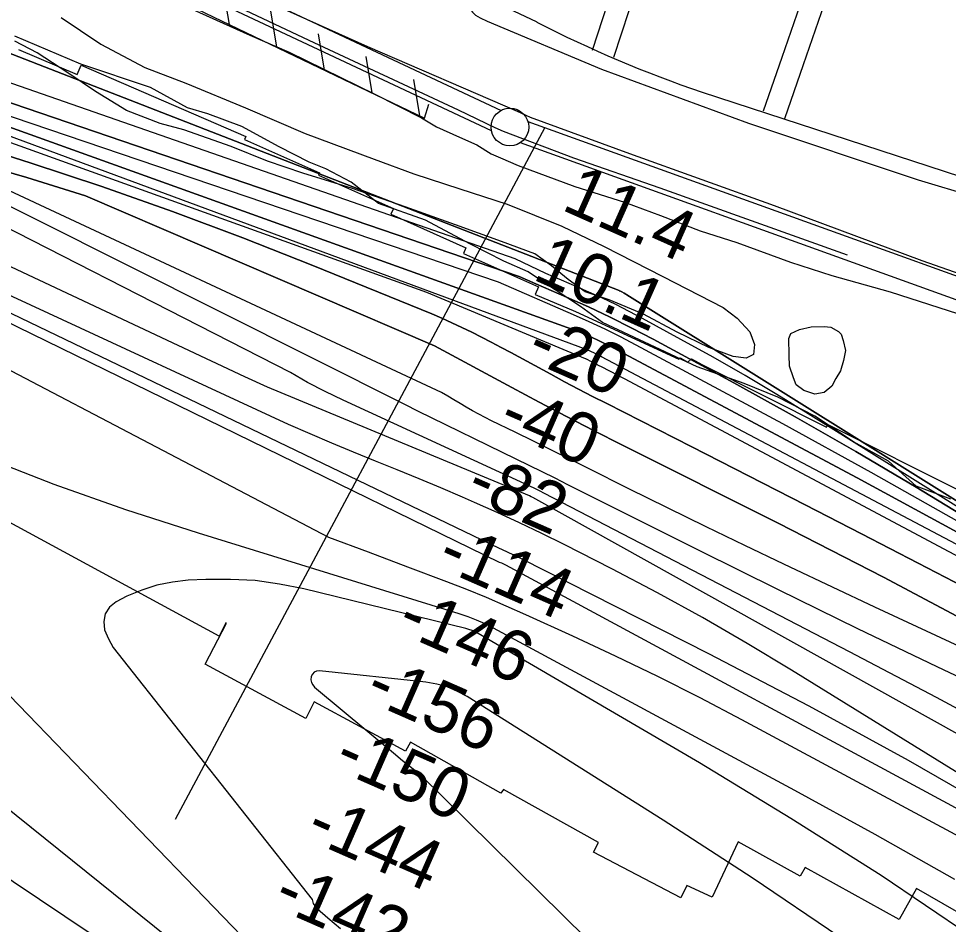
# Model space of a CAD drawing. Extents: x 3625074 to 3663148, y 511451 to 537151.
# Drawn here: x 3656524 to 3657757, y 531296 to 532497 of the extents above; entities that cross this region are included whole.
import ezdxf

# ---------------------------------------------------------------- set-up
doc = ezdxf.new("R2010")
doc.units = 0
for name, color, linetype in [('V-FLOD-BASE', 7, 'Continuous'), ('V-LEVE-TOET', 7, 'Continuous'), ('V-RIVR-EDGE', 7, 'Continuous'), ('V-RIVR-RANG', 7, 'Continuous'), ('V-ROAD-CNTR', 7, 'Continuous'), ('V-RRAP-FSHR', 7, 'Continuous'), ('V-RRAP-RVMT', 7, 'Continuous'), ('V-SITE-VEGE', 7, 'Continuous'), ('V-SURV-LINE', 7, 'Continuous'), ('V-TOPO-DPTH', 7, 'Continuous'), ('V-TOPO-MAJR', 7, 'Continuous'), ('V-TOPO-MINR', 7, 'Continuous'), ('V-TOPO-WATR', 7, 'Continuous')]:
    doc.layers.add(name, color=color, linetype=linetype)

msp = doc.modelspace()

# ---------------------------------------------------------------- linework, layer by layer
at = {"layer": 'V-FLOD-BASE'}
msp.add_lwpolyline([(3656748, 532544.9), (3656908.7, 532468.5), (3657106.9, 532376.3), (3657155.5, 532352.7), (3657166.7, 532347.9), (3657260, 532312.5), (3657374.5, 532272.7), (3657622.9, 532184)], dxfattribs=at)
at = {"layer": 'V-LEVE-TOET'}
for points in [[(3656734.2, 532688.2), (3656905.3, 532611.3), (3657111.8, 532519.1), (3657119.4, 532512.5), (3657123, 532509.5), (3657125.9, 532505.9), (3657130, 532501.7), (3657136.2, 532498.4), (3657145.3, 532493.7), (3657297, 532430.1), (3657491.9, 532358.8), (3657717, 532283.6), (3657864.8, 532239)], [(3656736.9, 532517.2), (3656830.2, 532475.3), (3656882.4, 532452.8), (3656996.1, 532397.1), (3657058.2, 532365.6), (3657078.1, 532353.6), (3657108.6, 532340.2), (3657131.5, 532329.9), (3657150.8, 532317.8), (3657163.1, 532312.4), (3657186.6, 532302.6), (3657261.8, 532274.6), (3657327.6, 532253.7), (3657375.1, 532236), (3657427.9, 532215.8), (3657476.7, 532200.5), (3657547.7, 532174.2), (3657602.4, 532156.4), (3657679.9, 532134.8), (3657821.5, 532089.3)]]:
    msp.add_lwpolyline(points, dxfattribs=at)
at = {"layer": 'V-RIVR-EDGE'}
msp.add_lwpolyline([(3657760.4, 531859.8), (3657714.4, 531877.1), (3657677.8, 531910.3), (3657631.3, 531936.1), (3657579.9, 531969.9), (3657530.9, 531995.2), (3657486.2, 532013.1), (3657423.8, 532035.3), (3657298.3, 532094.4), (3657269, 532115.3), (3657218.8, 532148.5), (3657199.8, 532161.4), (3657167.4, 532175.6), (3657122.1, 532198.4), (3657063.4, 532229.8), (3657000.9, 532252), (3656964.8, 532280.3), (3656931.2, 532298.1), (3656909.2, 532306.8), (3656869.4, 532327.1), (3656819.8, 532354.2), (3656774.5, 532370.8), (3656747.6, 532378.8), (3656698.6, 532405.9), (3656606.2, 532436.8), (3656518.6, 532473.8)], dxfattribs=at)
at = {"layer": 'V-RIVR-RANG'}
msp.add_line((3657222, 532352.9), (3656731.1, 531434.9), dxfattribs=at)
at = {"layer": 'V-ROAD-CNTR'}
msp.add_line((3656766.7, 532559.2), (3656986.7, 532460.2), dxfattribs=at)
for points in [[(3657753.9, 533786.2), (3657706.5, 533657.1), (3657593.1, 533332.6), (3657506, 533085.7), (3657411.4, 532817.6), (3657304.8, 532517.4), (3657284.5, 532455.1)], [(3658023.9, 533736.4), (3657953.5, 533535), (3657846.3, 533233.9), (3657763.3, 532997.3), (3657636.2, 532643.3), (3657564.7, 532435.8), (3657539.6, 532364.4)], [(3657530.2, 533064.1), (3657439.7, 532807.6), (3657333.2, 532507.8), (3657313, 532445.9)], [(3657728.5, 532988.9), (3657607.9, 532653.3), (3657536.4, 532445.7), (3657511.3, 532374.3)], [(3656408.6, 532870.9), (3657211.1, 532492.8)], [(3656986.7, 532460.2), (3657184.9, 532374.6), (3657202.5, 532366.7), (3657334, 532318.4), (3657526, 532249.3), (3657722.1, 532176.6), (3657910, 532110.5)], [(3657430.6, 532399.6), (3657838.5, 532266.7), (3658202.5, 532146.1)]]:
    msp.add_lwpolyline(points, dxfattribs=at)
msp.add_arc((3657954.6, 533938.3), 1625.5, 242.782, 251.1941, dxfattribs=at)
at = {"layer": 'V-RRAP-FSHR'}
for p, q in [((3656803.3, 532489.4), (3656795.3, 532537.6)), ((3656866.4, 532459.2), (3656858.4, 532507.4)), ((3656929.6, 532429), (3656921.6, 532477.1)), ((3656992.7, 532398.7), (3656984.7, 532446.9)), ((3657055.8, 532368.5), (3657047.8, 532416.6))]:
    msp.add_line(p, q, dxfattribs=at)
msp.add_lwpolyline([(3653263.9, 532465.4), (3653277.2, 532438.8), (3653888.9, 532596.3), (3653915.2, 532608), (3653931.9, 532620.1), (3653972.9, 532670), (3654006.1, 532698.7), (3654022.7, 532699.2), (3654586, 532844.6), (3654665.1, 532860.8), (3654745.8, 532870.4), (3654901.6, 532875.9), (3655076.9, 532881.8), (3655473.9, 532844.2), (3656238.9, 532754.4), (3656275.2, 532717.3), (3656350.5, 532706.4), (3657062.2, 532365.4), (3657067.9, 532383.8)], dxfattribs=at)
at = {"layer": 'V-RRAP-RVMT'}
for points in [[(3656523.3, 532456.3), (3656601.2, 532423.2), (3656606.5, 532435.7), (3656824.9, 532340.9), (3656823.2, 532336.9), (3656922.7, 532292.6), (3656921.4, 532289.6), (3657021, 532245.3), (3657017.6, 532237.7), (3657117.2, 532193.4), (3657113.8, 532185.7), (3657213.4, 532141.4), (3657208.9, 532131.3), (3657262.7, 532108.8), (3657399.7, 532045.6), (3657401.5, 532047.1), (3657411.6, 532041.4), (3657416.6, 532046.2), (3657430.8, 532037.9), (3657595.7, 531955.4), (3657597.5, 531958.8), (3657777.1, 531868.8)], [(3657444, 531331.8), (3657410.4, 531347.4), (3657402.3, 531331.1), (3657286.5, 531391.5), (3657292.9, 531404.2), (3657167.1, 531474.9), (3657163.6, 531469.7), (3657043.4, 531537.5), (3657037.1, 531525.7), (3656915.9, 531591), (3656904.6, 531568.9), (3656771.1, 531640.8), (3656799.5, 531695.2), (3656798.7, 531695.6), (3656789.6, 531678.1), (3656459.5, 531857.3)], [(3657691.8, 531302.3), (3657567, 531371.2), (3657560.5, 531359.6), (3657478.3, 531405.5), (3657444, 531331.8)], [(3658412.1, 530639.7), (3658380.7, 530624.6), (3658288.1, 530815.4), (3658262.6, 530806.4), (3658197.3, 530957.1), (3658166.4, 530992.8), (3658185.8, 531008.8), (3658132.2, 531118.6), (3658130.9, 531116.7), (3657987, 531206.1), (3657968.5, 531178.3), (3657926.2, 531206), (3657816.9, 531267.1), (3657821.3, 531274.6), (3657815.1, 531278.6), (3657818.1, 531284.2), (3657715.1, 531343.5), (3657691.8, 531302.3)]]:
    msp.add_lwpolyline(points, dxfattribs=at)
at = {"layer": 'V-SITE-VEGE'}
msp.add_lwpolyline([(3656580, 532498.8), (3656605.7, 532481.6), (3656632.8, 532463.6), (3656691.1, 532432.5), (3656745.3, 532411.5), (3656824.7, 532378.9), (3656903.8, 532345.1), (3656995.4, 532310.7), (3657047.8, 532291.5), (3657109.2, 532271.7), (3657171.7, 532251.2), (3657244.5, 532221.8), (3657300.7, 532195), (3657378.4, 532155.3), (3657458.5, 532113.9), (3657476.9, 532099.9), (3657493.7, 532081.9), (3657500.2, 532065.2), (3657498.5, 532051.8), (3657488.9, 532046.8), (3657471.9, 532049), (3657439.3, 532061.2), (3657397.3, 532081.5), (3657352.5, 532105.4), (3657307.3, 532124.2), (3657275.4, 532134.8), (3657252.7, 532151.3), (3657230.8, 532169.4), (3657208.5, 532185.1), (3657164.4, 532201.5), (3657103.4, 532223.6), (3657036.5, 532247.8), (3656966.5, 532272), (3656900.7, 532292.2), (3656853.9, 532308.2), (3656805.5, 532327.8), (3656742.7, 532349.6), (3656711.5, 532358.1), (3656666.7, 532375.5), (3656625.4, 532400.4), (3656588.9, 532425.2), (3656548.3, 532452.1), (3656518.4, 532467.4)], dxfattribs=at)
msp.add_lwpolyline([(3657617.8, 532070.5), (3657620.8, 532057), (3657617.9, 532043.6), (3657614.1, 532030.2), (3657608.1, 532020), (3657602.4, 532009.8), (3657592.4, 532001.3), (3657580.2, 531999.1), (3657565.6, 532004), (3657555.4, 532011.6), (3657551.6, 532020.8), (3657546.6, 532036.2), (3657546, 532050.9), (3657545.5, 532073), (3657548.4, 532079.7), (3657559.9, 532085.1), (3657575.4, 532088.4), (3657592.4, 532089), (3657601.4, 532088.1), (3657611.6, 532082.1), (3657615.2, 532078.5)], close=True, dxfattribs=at)
at = {"layer": 'V-SURV-LINE'}
for points in [[(3656296, 532782.8), (3657163.8, 532375.6)], [(3657151.1, 532348.4), (3656283.2, 532755.7)], [(3657199.4, 532360.9), (3658235.4, 531987.7)], [(3658225.2, 531959.5), (3657189.3, 532332.6)]]:
    msp.add_lwpolyline(points, dxfattribs=at)
msp.add_circle((3657175.5, 532353.5), 25, dxfattribs=at)
at = {"layer": 'V-TOPO-DPTH'}
for points in [[(3656212, 532568), (3657320.4, 532136.5), (3657320.6, 532136.4), (3657320.9, 532136.2), (3657322.1, 532135.7), (3657324.1, 532134.7), (3657327.1, 532133.1), (3657329.3, 532131.8), (3657330.4, 532131.1), (3658391.2, 531468.5)], [(3654383, 532316.9), (3655000.1, 532476.2), (3655017.8, 532480.1), (3655035.7, 532483.3), (3655053.7, 532485.2), (3655071.8, 532486.3), (3655376.1, 532494.5), (3655509.7, 532496.4), (3655643.3, 532496), (3655776.8, 532492.3), (3655910.3, 532486.3), (3656155.2, 532472.2), (3656166.2, 532471.3), (3656177.1, 532469.9), (3656187.9, 532468), (3656198.7, 532465.6), (3657268.9, 532081.2), (3657281.8, 532075.4), (3657294.7, 532069.4), (3657307.4, 532063.1), (3657320, 532056.6), (3657636.3, 531888.1), (3657768.8, 531815.9)], [(3657768.8, 531815.9), (3657636.3, 531888.1), (3657320, 532056.6), (3657307.4, 532063.1), (3657294.7, 532069.4), (3657281.8, 532075.4), (3657268.9, 532081.2), (3656198.7, 532465.6), (3656187.9, 532468), (3656177.1, 532469.9), (3656166.2, 532471.3), (3656155.2, 532472.2), (3655910.3, 532486.3), (3655776.8, 532492.3), (3655643.3, 532496), (3655509.7, 532496.4), (3655376.1, 532494.5), (3655071.8, 532486.3), (3655053.7, 532485.2), (3655035.7, 532483.3), (3655017.8, 532480.1), (3655000.1, 532476.2), (3654383, 532316.9)], [(3656155.7, 532498.6), (3656178.9, 532494.5), (3656202, 532489.5), (3656224.9, 532483.9), (3657187.8, 532155), (3657210, 532145.5), (3657250.6, 532127.9), (3657279.8, 532114.8), (3657308.7, 532101.2), (3657337.2, 532086.8), (3657365.5, 532072), (3657472.6, 532014), (3657553.9, 531969.1), (3657634.5, 531923.2), (3657714.4, 531875.9), (3657793.7, 531827.6)], [(3657793.7, 531827.6), (3657714.4, 531875.9), (3657634.5, 531923.2), (3657553.9, 531969.1), (3657472.6, 532014), (3657365.5, 532072), (3657337.2, 532086.8), (3657308.7, 532101.2), (3657279.8, 532114.8), (3657250.6, 532127.9), (3657210, 532145.5), (3657187.8, 532155), (3656224.9, 532483.9), (3656202, 532489.5), (3656178.9, 532494.5), (3656155.7, 532498.6)], [(3658000.6, 531660.9), (3657327.6, 532019.3), (3657322, 532022.3), (3657316.5, 532025.2), (3657310.9, 532028.1), (3657305.3, 532031), (3657299.7, 532033.9), (3657296.9, 532035.3), (3657294.1, 532036.8), (3657291.3, 532038.2), (3657288.5, 532039.6), (3657284.2, 532041.8), (3657282.1, 532042.9), (3657278.9, 532044.6), (3657276.1, 532046), (3657275.6, 532046.2), (3657065.4, 532134), (3656168.9, 532456.2), (3655464.5, 532470.8)], [(3658000.6, 531660.9), (3657327.6, 532019.3), (3657322, 532022.3), (3657316.5, 532025.2), (3657310.9, 532028.1), (3657305.3, 532031), (3657299.7, 532033.9), (3657296.9, 532035.3), (3657294.1, 532036.8), (3657291.3, 532038.2), (3657288.5, 532039.6), (3657284.2, 532041.8), (3657282.1, 532042.9), (3657278.9, 532044.6), (3657276.1, 532046), (3657275.6, 532046.2), (3657065.4, 532134), (3656168.9, 532456.2), (3655464.5, 532470.8)], [(3657809.9, 531682.5), (3657671.2, 531756.2), (3657531.4, 531828), (3657323.8, 531931.9), (3657287.1, 531950.4), (3657250.5, 531969.3), (3657214.1, 531988.4), (3657177.9, 532007.8), (3657075.5, 532063.3), (3656612.4, 532262), (3656534.7, 532286.5), (3656456.3, 532309.2), (3656206.3, 532376.5), (3656188.3, 532380.9), (3656170.2, 532384.7), (3656152, 532387.6), (3656133.6, 532389.9), (3656005.7, 532402.8), (3655923.2, 532409.4), (3655840.6, 532413.6), (3655758, 532414.3)], [(3655758, 532414.3), (3655840.6, 532413.6), (3655923.2, 532409.4), (3656005.7, 532402.8), (3656133.6, 532389.9), (3656152, 532387.6), (3656170.2, 532384.7), (3656188.3, 532380.9), (3656206.3, 532376.5), (3656456.3, 532309.2), (3656534.7, 532286.5), (3656612.4, 532262), (3657075.5, 532063.3), (3657177.9, 532007.8), (3657214.1, 531988.4), (3657250.5, 531969.3), (3657287.1, 531950.4), (3657323.8, 531931.9), (3657531.4, 531828), (3657671.2, 531756.2), (3657809.9, 531682.5)], [(3656226.7, 532405.4), (3656539.1, 532305.9), (3656633.8, 532274.5), (3656727.9, 532241.6), (3656821.2, 532206.5), (3656914, 532169.9), (3657071.8, 532105.5), (3657085.2, 532099.8), (3657098.5, 532093.9), (3657111.7, 532087.7), (3657124.8, 532081.3), (3657137.8, 532074.7), (3657150.8, 532068), (3657163.7, 532061.2), (3657176.5, 532054.3), (3657229.6, 532025.5), (3657248.1, 532015.6), (3657266.6, 532005.8), (3657285.2, 531996.2), (3657303.9, 531986.6), (3657416.9, 531929.1), (3657492, 531890.8), (3657567.1, 531852.4), (3657642.1, 531813.8), (3657717.1, 531775), (3658123, 531564.7)], [(3656226.7, 532405.4), (3656539.1, 532305.9), (3656633.8, 532274.5), (3656727.9, 532241.6), (3656821.2, 532206.5), (3656914, 532169.9), (3657071.8, 532105.5), (3657085.2, 532099.8), (3657098.5, 532093.9), (3657111.7, 532087.7), (3657124.8, 532081.3), (3657137.8, 532074.7), (3657150.8, 532068), (3657163.7, 532061.2), (3657176.5, 532054.3), (3657229.6, 532025.5), (3657248.1, 532015.6), (3657266.6, 532005.8), (3657285.2, 531996.2), (3657303.9, 531986.6), (3657416.9, 531929.1), (3657492, 531890.8), (3657567.1, 531852.4), (3657642.1, 531813.8), (3657717.1, 531775), (3658123, 531564.7)]]:
    msp.add_lwpolyline(points, dxfattribs=at)
at = {"layer": 'V-TOPO-MAJR'}
for points in [[(3657771.9, 531664.3), (3657715.8, 531690.5), (3657659.6, 531716.8), (3657603.5, 531743.1), (3657547.5, 531769.5), (3657538.8, 531773.6), (3657487.2, 531798.2), (3657435.7, 531823.1), (3657384.4, 531848.3), (3657333.1, 531873.7), (3657279, 531900.8), (3657254.9, 531912.8), (3657230.8, 531924.8), (3657206.7, 531936.7), (3657182.5, 531948.5), (3657151.2, 531963.8), (3657142.7, 531968.1), (3657134.2, 531972.5), (3657125.9, 531977.1), (3657117.6, 531981.8), (3657109.4, 531986.6), (3657101.2, 531991.5), (3657093, 531996.4), (3657084.9, 532001.4), (3656438.1, 532303)], [(3657834.4, 531438.4), (3657704.4, 531513.4), (3657572.6, 531585.1), (3657439.5, 531654.7), (3657191.9, 531780.1), (3657181.7, 531785.2), (3657171.4, 531790.1), (3657160.9, 531794.9), (3657150.5, 531799.5), (3656173.2, 532269.9), (3656161.3, 532272.1), (3656149.2, 532273.1), (3656137, 532273.4), (3655484.2, 532255.1)], [(3657841.3, 531114.4), (3657728, 531197.6), (3657613.3, 531278.9), (3657496.7, 531357.4), (3657378.7, 531433.9), (3657118.9, 531598), (3657105.9, 531604.9), (3657092.4, 531610.7), (3657078.3, 531614.5), (3657063.8, 531617.1), (3656922.7, 531632), (3656919, 531631.5), (3656915.8, 531630.2), (3656913.6, 531627.7), (3656911.8, 531624.4), (3656911.5, 531620.4), (3656912.1, 531616.7), (3656913.8, 531613.4), (3656916.4, 531610.4), (3657021, 531523.3), (3657033, 531513.4), (3657044.9, 531503.7), (3657057, 531494), (3657875.9, 530686.7)]]:
    msp.add_lwpolyline(points, dxfattribs=at)
at = {"layer": 'V-TOPO-MINR'}
for points in [[(3658391.2, 531468.5), (3657330.4, 532131.1), (3657329.3, 532131.8), (3657327.1, 532133.1), (3657324.1, 532134.7), (3657322.1, 532135.7), (3657320.9, 532136.2), (3657320.6, 532136.4), (3657320.4, 532136.5), (3656212, 532568)], [(3657771.4, 531829.5), (3657655, 531895.3), (3657537.8, 531959.6), (3657342.8, 532064.3), (3657322.3, 532075), (3657301.7, 532085.3), (3657280.8, 532095.1), (3657259.7, 532104.5), (3657160.5, 532147.5), (3656206.5, 532471.3), (3656192.1, 532474.5), (3656177.6, 532477.3), (3656163, 532479.5), (3656148.4, 532481.2), (3655986.2, 532496.6), (3655890.4, 532504)], [(3658392.5, 531461.6), (3657571.3, 531973.2), (3657529.5, 531998.7), (3657487.5, 532023.7), (3657445.1, 532048), (3657402.3, 532071.8), (3657351.2, 532099.7), (3657333.7, 532109), (3657316.1, 532117.9), (3657298.2, 532126.4), (3657280.1, 532134.5), (3657264.3, 532141.3), (3657254.1, 532145.8), (3657243.8, 532150.3), (3657233.5, 532154.8), (3657223.2, 532159.4), (3657213, 532164), (3657202.8, 532168.7), (3657192.7, 532173.6), (3657182.6, 532178.5), (3656231, 532509.8)], [(3657768.8, 531815.9), (3657636.3, 531888.1), (3657320, 532056.6), (3657307.4, 532063.1), (3657294.7, 532069.4), (3657281.8, 532075.4), (3657268.9, 532081.2), (3656198.7, 532465.6), (3656187.9, 532468), (3656177.1, 532469.9), (3656166.2, 532471.3), (3656155.2, 532472.2), (3655910.3, 532486.3), (3655776.8, 532492.3), (3655643.3, 532496), (3655509.7, 532496.4), (3655376.1, 532494.5), (3655071.8, 532486.3), (3655053.7, 532485.2), (3655035.7, 532483.3), (3655017.8, 532480.1), (3655000.1, 532476.2), (3654383, 532316.9)], [(3657823, 531770.8), (3657297.1, 532048.7), (3657292.4, 532051.1), (3657287.7, 532053.5), (3657282.8, 532055.7), (3657278, 532057.9), (3656190.8, 532460), (3656183.7, 532461.5), (3656176.5, 532462.7), (3656169.3, 532463.5), (3656162, 532464), (3655710.9, 532480), (3655598.6, 532482.9), (3655486.3, 532484.4), (3655374, 532483.8), (3655261.6, 532481.7), (3655063.3, 532476.1), (3655050.2, 532475.3), (3655037.2, 532473.9), (3655024.3, 532471.6), (3655011.4, 532468.7), (3654742.2, 532398.9)], [(3658000.6, 531660.9), (3657327.6, 532019.3), (3657322, 532022.3), (3657316.5, 532025.2), (3657310.9, 532028.1), (3657305.3, 532031), (3657299.7, 532033.9), (3657296.9, 532035.3), (3657294.1, 532036.8), (3657291.3, 532038.2), (3657288.5, 532039.6), (3657284.2, 532041.8), (3657282.1, 532042.9), (3657278.9, 532044.6), (3657276.1, 532046), (3657275.6, 532046.2), (3657065.4, 532134), (3656168.9, 532456.2), (3655464.5, 532470.8)], [(3657809.9, 531682.5), (3657671.2, 531756.2), (3657531.4, 531828), (3657323.8, 531931.9), (3657287.1, 531950.4), (3657250.5, 531969.3), (3657214.1, 531988.4), (3657177.9, 532007.8), (3657075.5, 532063.3), (3656612.4, 532262), (3656534.7, 532286.5), (3656456.3, 532309.2), (3656206.3, 532376.5), (3656188.3, 532380.9), (3656170.2, 532384.7), (3656152, 532387.6), (3656133.6, 532389.9), (3656005.7, 532402.8), (3655923.2, 532409.4), (3655840.6, 532413.6), (3655758, 532414.3)], [(3658123, 531564.7), (3657717.1, 531775), (3657642.1, 531813.8), (3657567.1, 531852.4), (3657492, 531890.8), (3657416.9, 531929.1), (3657303.9, 531986.6), (3657285.2, 531996.2), (3657266.6, 532005.8), (3657248.1, 532015.6), (3657229.6, 532025.5), (3657176.5, 532054.3), (3657163.7, 532061.2), (3657150.8, 532068), (3657137.8, 532074.7), (3657124.8, 532081.3), (3657111.7, 532087.7), (3657098.5, 532093.9), (3657085.2, 532099.8), (3657071.8, 532105.5), (3656914, 532169.9), (3656821.2, 532206.5), (3656727.9, 532241.6), (3656633.8, 532274.5), (3656539.1, 532305.9), (3656226.7, 532405.4)], [(3657848.1, 531587.3), (3657742.5, 531637.4), (3657637, 531688), (3657532, 531739.4), (3657427.3, 531791.4), (3657252.5, 531878.9), (3657235.3, 531887.5), (3657218.1, 531896), (3657200.9, 531904.5), (3657183.6, 531913), (3657053.3, 531976.6), (3657036.9, 531984.9), (3656422.2, 532293.2), (3656382.7, 532307), (3656342.7, 532319.4), (3656302.4, 532330.9), (3656185.7, 532362.1), (3656177.3, 532364), (3656168.8, 532365.5), (3656160.2, 532366.4), (3656151.6, 532366.8), (3655531.5, 532376)], [(3658116, 531355.5), (3657205.7, 531862), (3657203.6, 531863.1), (3657201.4, 531864.1), (3656854, 532008.4), (3656823.7, 532022), (3656181.5, 532323.7), (3656165.6, 532328.8), (3656149.5, 532333), (3656133.2, 532336.7), (3656116.8, 532339.3), (3656100.3, 532341.1), (3656083.7, 532341.7), (3656067.1, 532341.4), (3655100.7, 532286.6), (3655084.2, 532285.1), (3655067.8, 532282.8), (3655051.6, 532279.4), (3655035.5, 532275.1), (3654878.1, 532227.8), (3654783.6, 532198.7), (3654689.5, 532168.6)], [(3657855.8, 531535.2), (3657741.3, 531596.7), (3657626.2, 531657.3), (3657221.3, 531867.5), (3657214.8, 531870.8), (3657208.4, 531874), (3657201.9, 531877.1), (3657195.4, 531880.2), (3656954.2, 531991.3), (3656930.5, 532002.8), (3656907.1, 532014.8), (3656884.2, 532027.8), (3656380.1, 532285)], [(3658216.8, 531220.4), (3657549, 531633.2), (3657490.3, 531668.5), (3657431.2, 531702.8), (3657371.2, 531735.6), (3657310.7, 531767.4), (3657247.3, 531799.7), (3657217.9, 531814.4), (3657188.3, 531828.6), (3657158.5, 531842.3), (3657128.5, 531855.6), (3657112.4, 531862.6), (3657083.7, 531874.8), (3657054.9, 531886.9), (3657026, 531898.7), (3656997, 531910.4), (3656968.1, 531922.1), (3656939.2, 531934.1), (3656910.5, 531946.4), (3656881.9, 531959), (3656197.5, 532275.3)], [(3657833.9, 531414.3), (3657170, 531772.2), (3657167.3, 531773.5), (3657164.6, 531774.8), (3657161.8, 531776), (3656172.7, 532258.5), (3656166.6, 532260), (3656160.5, 532261.1), (3656154.3, 532261.6), (3656148, 532261.7), (3655971.7, 532256.2), (3655877.4, 532252.1), (3655783.1, 532246.5)], [(3658196.4, 531183.9), (3657483.2, 531567.1), (3657427.8, 531596.2), (3657371.9, 531624.5), (3657315.6, 531651.7), (3657258.8, 531678.2), (3657196.5, 531706.5), (3657170.6, 531718), (3657144.5, 531729.2), (3657118.1, 531739.8), (3657091.7, 531750.2), (3657040.2, 531769.7), (3656987.8, 531789.5), (3656935.4, 531809.2), (3656266.4, 532159.1), (3656213.1, 532193), (3656173.8, 532207.1), (3656081.2, 532224.2), (3656027.8, 532218.7), (3655854.6, 532134.8), (3655833.5, 532127.1), (3655812.2, 532119.9), (3655790.8, 532113.2)], [(3657765.9, 531355.2), (3657660, 531415), (3657553.4, 531473.6), (3657153.5, 531688.9), (3657142.5, 531694.4), (3657131.3, 531699.4), (3657119.9, 531703.8), (3657108.3, 531707.8), (3656762.1, 531814.6), (3656666, 531845.9), (3656570.6, 531879.4), (3656476.5, 531916.1)], [(3657785.5, 531280.9), (3657668.2, 531360.5), (3657548.4, 531436.4), (3657427.1, 531509.9), (3657133.2, 531681.7), (3657129.3, 531683.8), (3657125.2, 531685.6), (3657121.1, 531687.1), (3657116.8, 531688.3), (3656901.9, 531740.9), (3656869.7, 531747.3), (3656837.3, 531751.8), (3656804.6, 531753.5), (3656771.8, 531753.4), (3656748.7, 531752.3), (3656727.6, 531749.9), (3656706.9, 531745.9), (3656686.9, 531739.3), (3656667.4, 531731), (3656652.9, 531723.7), (3656644.2, 531716.4), (3656638.3, 531707.9), (3656636.5, 531697.7), (3656637.6, 531686.4), (3656642.8, 531674.4), (3656649.2, 531663.2), (3656913.2, 531328.9), (3656913.5, 531327.1), (3656914.6, 531323.7), (3656916.5, 531320.6), (3656918.9, 531317.9), (3656920.2, 531316.6), (3656934, 531304.6), (3656942.3, 531297.4), (3656950.7, 531290.2)], [(3656511.6, 531599.4), (3656856.4, 531242.3), (3656859.7, 531239.6), (3656863.1, 531236.9), (3656866.6, 531234.4), (3656870.2, 531232), (3656873.8, 531229.7), (3656877.5, 531227.4), (3656881.1, 531225), (3656884.7, 531222.7), (3656895.2, 531216), (3656903.9, 531210.3), (3656912.5, 531204.3), (3656921, 531198), (3656929.3, 531191.6), (3657540.8, 530629.5)], [(3656244.4, 531534.8), (3656822.9, 531146.9), (3656828.7, 531144.4), (3656834.5, 531142), (3656840.4, 531139.5), (3656846.2, 531137.2), (3656848.2, 531136.4), (3656853, 531134.3), (3656857.7, 531131.9), (3656862.2, 531129.3), (3656866.6, 531126.4), (3656870.8, 531123.2), (3656874.9, 531119.9), (3656878.9, 531116.4), (3656882.7, 531112.7), (3657039.8, 530953.1), (3657071.8, 530920.3), (3657103.7, 530887.3), (3657135.4, 530854.1), (3657229.8, 530754), (3657256.4, 530726.1), (3657283.1, 530698.1), (3657309.9, 530670.3)], [(3656429.2, 531513.5), (3656869.1, 531159.7), (3656878.6, 531154.3), (3656888, 531148.7), (3656897.3, 531142.9), (3656906.4, 531136.8), (3657353.9, 530725.1), (3657375.6, 530702.2), (3657397.2, 530679.2)]]:
    msp.add_lwpolyline(points, dxfattribs=at)
at = {"layer": 'V-TOPO-WATR'}
msp.add_lwpolyline([(3657793.7, 531827.6), (3657714.4, 531875.9), (3657634.5, 531923.2), (3657553.9, 531969.1), (3657472.6, 532014), (3657365.5, 532072), (3657337.2, 532086.8), (3657308.7, 532101.2), (3657279.8, 532114.8), (3657250.6, 532127.9), (3657210, 532145.5), (3657187.8, 532155), (3656224.9, 532483.9), (3656202, 532489.5), (3656178.9, 532494.5), (3656155.7, 532498.6)], dxfattribs=at)

# ---------------------------------------------------------------- texts
at = {"layer": 'V-RIVR-RANG'}
for s, rotation, p in [('11.4', 336.0283, (3657242.2, 532244.5)), ('10.1', 336.0283, (3657203.9, 532152.1)), ('-20', 336.3147, (3657194.6, 532046.3)), ('-40', 336.3147, (3657157.1, 531953.6)), ('-82', 336.3147, (3657114.1, 531863.3)), ('-114', 336.3147, (3657075.8, 531770.8)), ('-146', 336.3147, (3657022.6, 531685)), ('-156', 336.3147, (3656980.3, 531594.3)), ('-150', 336.3147, (3656939.2, 531503.2)), ('-144', 336.3147, (3656901.7, 531410.4)), ('-142', 336.3147, (3656858.6, 531320.1))]:
    msp.add_text(s, height=67, rotation=rotation, dxfattribs=at).set_placement(p)

doc.saveas('drawing.dxf')
